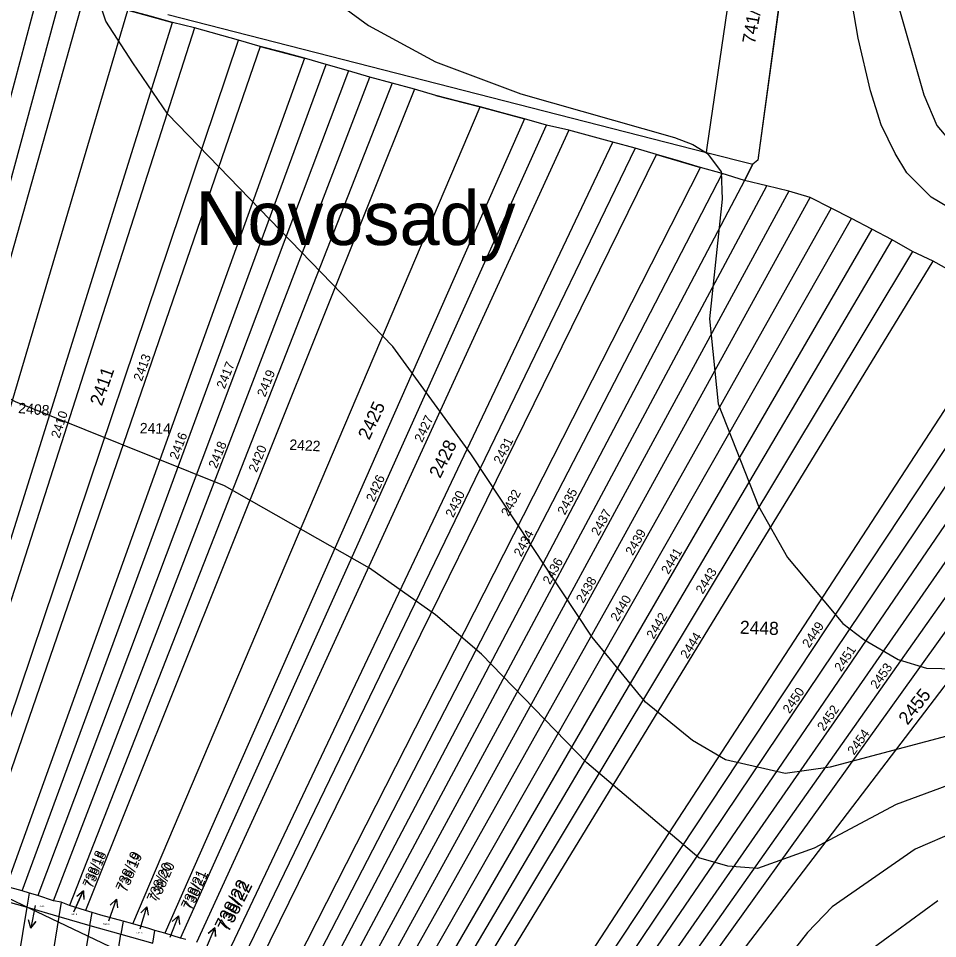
# Model space of a CAD drawing. Extents: x -555860 to -552701, y -1187050 to -1182291.
# Drawn here: x -554234.9 to -554115.3, y -1185513 to -1185393.3 of the extents above; entities that cross this region are included whole.
import ezdxf

# ---------------------------------------------------------------- set-up
doc = ezdxf.new("R2010")
doc.units = 0
for name, color, linetype in [('LEG_2b', 7, 'Continuous'), ('Level 16', 7, 'Continuous'), ('Level 32', 7, 'Continuous'), ('Level 40', 7, 'Continuous'), ('Level 41', 7, 'Continuous'), ('navrh_BV', 7, 'Continuous'), ('Parcelní čísla', 7, 'Continuous'), ('stav_BV', 7, 'Continuous')]:
    doc.layers.add(name, color=color, linetype=linetype)

msp = doc.modelspace()

# ---------------------------------------------------------------- linework, layer by layer
at = {"layer": 'Level 16'}
for p, q in [((-554227.63, -1185509.57), (-554226.39, -1185506.84)), ((-554226.39, -1185506.84), (-554227.26, -1185507.54)), ((-554226.39, -1185506.84), (-554226.35, -1185507.96)), ((-554223.11, -1185510.72), (-554222.09, -1185507.9)), ((-554222.09, -1185507.9), (-554222.9, -1185508.67)), ((-554222.09, -1185507.9), (-554221.96, -1185509.01)), ((-554232.68, -1185508.73), (-554233.24, -1185511.68)), ((-554219.03, -1185511.76), (-554218.17, -1185508.88)), ((-554218.17, -1185508.88), (-554218.94, -1185509.7)), ((-554218.17, -1185508.88), (-554217.98, -1185509.98)), ((-554215.1, -1185512.86), (-554214.01, -1185510.06)), ((-554214.01, -1185510.06), (-554214.84, -1185510.81)), ((-554214.01, -1185510.06), (-554213.91, -1185511.18)), ((-554233.24, -1185511.68), (-554233.55, -1185510.6)), ((-554233.24, -1185511.68), (-554232.56, -1185510.79)), ((-554210.48, -1185514.4), (-554209.29, -1185511.65)), ((-554209.29, -1185511.65), (-554210.14, -1185512.36)), ((-554209.29, -1185511.65), (-554209.23, -1185512.76))]:
    msp.add_line(p, q, dxfattribs=at)
at = {"layer": 'Level 32'}
for points in [[(-554197.65, -1185398.48), (-554200.52, -1185397.7), (-554203.39, -1185396.92), (-554206.24, -1185396.12), (-554211.96, -1185394.51), (-554214.79, -1185393.8), (-554217.7, -1185393), (-554220.62, -1185392.2), (-554223.52, -1185391.45), (-554226.4, -1185390.71), (-554228.22, -1185390.17), (-554227.43, -1185387.45), (-554225.01, -1185379.12), (-554223.04, -1185370.47), (-554257.37, -1185356.67), (-554317.99, -1185332.29)], [(-554133.37, -1185372.6), (-554138.66, -1185411.73), (-554139.35, -1185412.26), (-554140.43, -1185414.36), (-554143.3, -1185413.46), (-554146.12, -1185412.68), (-554148.99, -1185411.84), (-554151.85, -1185410.99), (-554154.64, -1185410.18), (-554157.54, -1185409.41), (-554163.28, -1185407.81), (-554166.17, -1185407.19), (-554169.02, -1185406.37), (-554171.92, -1185405.59), (-554174.8, -1185404.81), (-554177.68, -1185404.06), (-554180.56, -1185403.31), (-554183.34, -1185402.51), (-554186.22, -1185401.71), (-554189.13, -1185400.95), (-554191.94, -1185400.12), (-554194.84, -1185399.3), (-554197.65, -1185398.48)]]:
    msp.add_lwpolyline(points, dxfattribs=at)
at = {"layer": 'Level 40'}
msp.add_lwpolyline([(-554109.05, -1185491.29), (-554120.7, -1185495.59), (-554131.37, -1185501.27), (-554138.72, -1185503.91), (-554142.6, -1185503.63), (-554146.35, -1185502.52), (-554160.91, -1185490.18), (-554174.63, -1185476.04), (-554180.59, -1185470.91), (-554189.19, -1185464.81), (-554208.05, -1185454.13), (-554235.23, -1185443.18), (-554243.96, -1185438.46), (-554251.31, -1185432.78), (-554258.38, -1185423.49), (-554262.68, -1185414.06), (-554264.35, -1185405.91), (-554264.62, -1185399.92), (-554264.2, -1185395.2)], dxfattribs=at)
at = {"layer": 'Level 41'}
for points in [[(-554225.82, -1185363.16), (-554221.08, -1185354.99), (-554217.34, -1185351.53), (-554214.45, -1185349.48), (-554210.68, -1185348.2), (-554211.07, -1185348.54), (-554205.38, -1185350.4), (-554198.34, -1185347.09), (-554188.36, -1185348.48), (-554176.71, -1185351.8), (-554146.76, -1185358.88), (-554140.2, -1185361.53), (-554136.5, -1185363.73), (-554131.88, -1185367.96), (-554128.6, -1185371.35), (-554126.27, -1185374.4), (-554124.3, -1185378.01), (-554117.09, -1185403.24), (-554115.38, -1185407.23), (-554113.48, -1185409.48)], [(-554110.71, -1185419.75), (-554116.12, -1185416.55), (-554119.31, -1185413.37), (-554120.83, -1185410.86), (-554122.64, -1185407.13), (-554124.02, -1185402.69), (-554125.61, -1185395.85), (-554127.49, -1185384.94), (-554130.4, -1185376.35), (-554132.62, -1185373.57), (-554138.03, -1185370.24), (-554143.16, -1185367.89), (-554162.57, -1185361.93), (-554187.53, -1185356.66), (-554197.23, -1185355.96), (-554201.12, -1185356.66), (-554204.72, -1185359.01), (-554207.08, -1185363.03), (-554207.77, -1185365.25), (-554207.85, -1185369.28), (-554207.36, -1185373.16)], [(-554088.67, -1185479.92), (-554129.29, -1185490.74), (-554135.11, -1185491.57), (-554142.88, -1185489.77), (-554147.18, -1185487.27), (-554153.28, -1185482.28), (-554160.21, -1185473.82), (-554176.02, -1185449.97), (-554186.14, -1185435.97), (-554215.4, -1185405.74), (-554219.97, -1185399.08), (-554223.46, -1185393.64), (-554225.45, -1185387.81), (-554226.31, -1185383.42), (-554226.86, -1185374.54), (-554227.8, -1185368.61), (-554225.82, -1185363.16)], [(-554207.36, -1185373.16), (-554205.38, -1185377.53), (-554203.47, -1185380.51), (-554198.62, -1185386.33), (-554193.82, -1185390.9), (-554189.33, -1185394.23), (-554180.59, -1185398.95), (-554169.5, -1185403.11), (-554149.54, -1185408.79), (-554147.13, -1185409.71), (-554145.24, -1185410.87), (-554143.44, -1185413.23), (-554143.3, -1185416.83), (-554144.96, -1185432.36), (-554143.85, -1185443.46), (-554138.58, -1185456.77), (-554134.84, -1185463.42), (-554127.63, -1185472.02), (-554124.9, -1185474.13), (-554120.42, -1185476.73), (-554116.73, -1185477.84), (-554110.71, -1185477.98)], [(-554107.38, -1185496.7), (-554118.2, -1185501.41), (-554129.02, -1185508.9), (-554132.2, -1185512.23), (-554141.77, -1185524.43), (-554148.98, -1185530.81), (-554160.63, -1185537.19), (-554170.61, -1185536.63), (-554177.82, -1185535.11), (-554200.84, -1185525.26), (-554216.37, -1185517.22), (-554242.85, -1185504.6)], [(-554144.11, -1185542.68), (-554140.38, -1185533.86), (-554131.79, -1185521.38), (-554124.16, -1185514.59), (-554115.29, -1185508.07)]]:
    msp.add_lwpolyline(points, dxfattribs=at)
at = {"layer": 'navrh_BV'}
for p, q in [((-554145.26, -1185410.09), (-554139.62, -1185371.24)), ((-554133.37, -1185372.6), (-554138.66, -1185411.73)), ((-554261.23, -1185499.06), (-554232.05, -1185389.12)), ((-554229.22, -1185389.88), (-554259.09, -1185499.53)), ((-554257.14, -1185500.2), (-554226.4, -1185390.71)), ((-554252.91, -1185501.41), (-554220.62, -1185392.2)), ((-554220.62, -1185392.2), (-554214.79, -1185393.8)), ((-554215.41, -1185392.77), (-554145.35, -1185410.72)), ((-554248.85, -1185502.56), (-554214.79, -1185393.8)), ((-554211.96, -1185394.51), (-554214.79, -1185393.8)), ((-554211.96, -1185394.51), (-554246.79, -1185503.18)), ((-554206.24, -1185396.12), (-554211.96, -1185394.51)), ((-554242.67, -1185504.38), (-554206.24, -1185396.12)), ((-554203.39, -1185396.92), (-554206.24, -1185396.12)), ((-554203.39, -1185396.92), (-554240.61, -1185504.98)), ((-554203.39, -1185396.92), (-554197.65, -1185398.48)), ((-554197.65, -1185398.48), (-554236.44, -1185506.24)), ((-554194.84, -1185399.3), (-554197.65, -1185398.48)), ((-554234.36, -1185506.81), (-554194.84, -1185399.3)), ((-554191.94, -1185400.12), (-554232.32, -1185507.43)), ((-554191.94, -1185400.12), (-554194.84, -1185399.3)), ((-554189.13, -1185400.95), (-554191.94, -1185400.12)), ((-554230.28, -1185508.1), (-554189.13, -1185400.95)), ((-554186.22, -1185401.71), (-554189.13, -1185400.95)), ((-554186.22, -1185401.71), (-554228.2, -1185508.73)), ((-554183.34, -1185402.51), (-554226.13, -1185509.36)), ((-554183.34, -1185402.51), (-554186.22, -1185401.71)), ((-554180.56, -1185403.31), (-554183.34, -1185402.51)), ((-554180.56, -1185403.31), (-554174.8, -1185404.81)), ((-554219.97, -1185511.13), (-554174.8, -1185404.81)), ((-554174.8, -1185404.81), (-554169.02, -1185406.37)), ((-554169.02, -1185406.37), (-554215.81, -1185512.32)), ((-554213.77, -1185512.98), (-554166.17, -1185407.19)), ((-554166.17, -1185407.19), (-554169.02, -1185406.37)), ((-554163.28, -1185407.81), (-554166.17, -1185407.19)), ((-554163.28, -1185407.81), (-554211.68, -1185513.54)), ((-554157.54, -1185409.41), (-554163.28, -1185407.81)), ((-554207.51, -1185514.78), (-554157.54, -1185409.41)), ((-554154.64, -1185410.18), (-554157.54, -1185409.41)), ((-554154.64, -1185410.18), (-554205.48, -1185515.31)), ((-554151.85, -1185410.99), (-554154.64, -1185410.18)), ((-554145.35, -1185410.72), (-554145.26, -1185410.09)), ((-554145.35, -1185410.72), (-554139.35, -1185412.26)), ((-554203.4, -1185515.94), (-554151.85, -1185410.99)), ((-554151.85, -1185410.99), (-554146.12, -1185412.68)), ((-554138.66, -1185411.73), (-554139.35, -1185412.26)), ((-554199.27, -1185517.18), (-554146.12, -1185412.68)), ((-554143.3, -1185413.46), (-554146.12, -1185412.68)), ((-554140.43, -1185414.36), (-554139.35, -1185412.26)), ((-554143.3, -1185413.46), (-554197.18, -1185517.76)), ((-554140.43, -1185414.36), (-554195.12, -1185518.42)), ((-554140.43, -1185414.36), (-554143.3, -1185413.46)), ((-554137.51, -1185415.07), (-554140.43, -1185414.36)), ((-554193.13, -1185519.22), (-554137.51, -1185415.07)), ((-554134.63, -1185415.78), (-554137.51, -1185415.07)), ((-554134.63, -1185415.78), (-554191.24, -1185520.1)), ((-554189.22, -1185520.88), (-554131.86, -1185416.61)), ((-554131.86, -1185416.61), (-554134.63, -1185415.78)), ((-554129.16, -1185417.97), (-554131.86, -1185416.61)), ((-554129.16, -1185417.97), (-554187.31, -1185521.74)), ((-554126.51, -1185419.33), (-554129.16, -1185417.97)), ((-554185.34, -1185522.61), (-554126.51, -1185419.33)), ((-554123.86, -1185420.72), (-554126.51, -1185419.33)), ((-554123.86, -1185420.72), (-554183.4, -1185523.44)), ((-554121.2, -1185422.09), (-554123.86, -1185420.72)), ((-554181.43, -1185524.26), (-554121.2, -1185422.09)), ((-554118.58, -1185423.63), (-554121.2, -1185422.09)), ((-554118.58, -1185423.63), (-554179.54, -1185525.12)), ((-554115.87, -1185424.86), (-554118.58, -1185423.63)), ((-554177.58, -1185525.99), (-554115.87, -1185424.86)), ((-554113.33, -1185426.32), (-554115.87, -1185424.86)), ((-554169.73, -1185529.26), (-554105.33, -1185430.33)), ((-554102.72, -1185431.7), (-554167.81, -1185530.09)), ((-554165.79, -1185530.93), (-554100.13, -1185433.15)), ((-554097.46, -1185434.4), (-554163.85, -1185531.71)), ((-554160.8, -1185531.03), (-554094.78, -1185435.91)), ((-554092.21, -1185437.3), (-554157.75, -1185530.22)), ((-554154.73, -1185529.5), (-554089.57, -1185438.64)), ((-554112.25, -1185477.32), (-554151.37, -1185528.59)), ((-554234.36, -1185506.81), (-554236.44, -1185506.24)), ((-554237.82, -1185507.78), (-554233.72, -1185508.96)), ((-554233.42, -1185507.12), (-554234.36, -1185506.81)), ((-554233.72, -1185508.96), (-554233.42, -1185507.12)), ((-554232.32, -1185507.43), (-554233.42, -1185507.12)), ((-554230.28, -1185508.1), (-554232.32, -1185507.43)), ((-554237.04, -1185529.38), (-554233.72, -1185508.96)), ((-554233.72, -1185508.96), (-554229.6, -1185510.14)), ((-554229.3, -1185508.3), (-554230.28, -1185508.1)), ((-554229.3, -1185508.3), (-554229.6, -1185510.14)), ((-554228.2, -1185508.73), (-554229.3, -1185508.3)), ((-554226.13, -1185509.36), (-554228.2, -1185508.73)), ((-554229.6, -1185510.14), (-554232.96, -1185530.6)), ((-554229.6, -1185510.14), (-554225.55, -1185511.31)), ((-554225.27, -1185509.62), (-554226.13, -1185509.36)), ((-554225.55, -1185511.31), (-554225.27, -1185509.62)), ((-554224.12, -1185509.97), (-554225.27, -1185509.62)), ((-554221.24, -1185510.77), (-554224.12, -1185509.97)), ((-554225.55, -1185511.31), (-554233.61, -1185560.27)), ((-554225.55, -1185511.31), (-554221.51, -1185512.46)), ((-554221.24, -1185510.77), (-554221.51, -1185512.46)), ((-554219.97, -1185511.13), (-554221.24, -1185510.77)), ((-554217.89, -1185511.73), (-554219.97, -1185511.13)), ((-554229.33, -1185560.61), (-554221.51, -1185512.46)), ((-554221.51, -1185512.46), (-554217.38, -1185513.65)), ((-554217.11, -1185511.96), (-554217.89, -1185511.73)), ((-554217.38, -1185513.65), (-554217.11, -1185511.96)), ((-554215.81, -1185512.32), (-554217.11, -1185511.96)), ((-554213.77, -1185512.98), (-554215.81, -1185512.32)), ((-554213.06, -1185513.16), (-554213.77, -1185512.98))]:
    msp.add_line(p, q, dxfattribs=at)
at = {"layer": 'stav_BV'}
for p, q in [((-554227.63, -1185509.57), (-554226.41, -1185506.83)), ((-554226.41, -1185506.83), (-554227.27, -1185507.54)), ((-554226.41, -1185506.83), (-554226.36, -1185507.95)), ((-554223.11, -1185510.72), (-554222.08, -1185507.9)), ((-554222.08, -1185507.9), (-554222.9, -1185508.67)), ((-554222.08, -1185507.9), (-554221.96, -1185509.01)), ((-554232.68, -1185508.73), (-554233.25, -1185511.68)), ((-554219.03, -1185511.76), (-554218.15, -1185508.89)), ((-554218.15, -1185508.89), (-554218.92, -1185509.7)), ((-554218.15, -1185508.89), (-554217.97, -1185509.99)), ((-554215.1, -1185512.86), (-554214.03, -1185510.06)), ((-554214.03, -1185510.06), (-554214.85, -1185510.81)), ((-554214.03, -1185510.06), (-554213.92, -1185511.17)), ((-554233.25, -1185511.68), (-554233.55, -1185510.6)), ((-554233.25, -1185511.68), (-554232.57, -1185510.79)), ((-554210.48, -1185514.4), (-554209.31, -1185511.64)), ((-554209.31, -1185511.64), (-554210.16, -1185512.36)), ((-554209.31, -1185511.64), (-554209.24, -1185512.76))]:
    msp.add_line(p, q, dxfattribs=at)

# ---------------------------------------------------------------- texts
at = {"layer": 'LEG_2b'}
for s, height, rotation, p in [('741/37', 1.7, 80, (-554139.06, -1185396.69)), ('2413', 1.2, 70, (-554218.81, -1185440.59)), ('2417', 1.2, 68, (-554208.03, -1185441.58)), ('2411', 1.7, 71, (-554224, -1185443.81)), ('2419', 1.2, 68, (-554202.76, -1185442.64)), ('2425', 1.7, 65, (-554189.23, -1185448.25)), ('2408', 1.36, 355, (-554234.91, -1185444.64)), ('2410', 1.2, 72, (-554229.51, -1185448)), ('2427', 1.2, 65, (-554182.34, -1185448.54)), ('2414', 1.36, 359, (-554219.07, -1185447.28)), ('2416', 1.2, 69, (-554214.13, -1185450.78)), ('2431', 1.2, 63, (-554172.06, -1185451.38)), ('2418', 1.2, 68, (-554209.07, -1185451.94)), ('2420', 1.2, 68, (-554203.86, -1185452.44)), ('2422', 1.36, 357, (-554199.64, -1185449.42)), ('2428', 1.7, 64, (-554179.99, -1185453.23)), ('2426', 1.2, 66, (-554188.6, -1185456.29)), ('2430', 1.2, 64, (-554178.3, -1185458.33)), ('2432', 1.2, 63, (-554171.08, -1185458.17)), ('2435', 1.2, 62, (-554163.77, -1185457.99)), ('2437', 1.2, 61, (-554159.39, -1185460.7)), ('2434', 1.2, 62, (-554169.45, -1185463.43)), ('2439', 1.2, 60, (-554154.95, -1185463.27)), ('2441', 1.2, 59, (-554150.31, -1185465.72)), ('2436', 1.2, 61, (-554165.7, -1185467.04)), ('2443', 1.2, 58, (-554145.84, -1185468.29)), ('2438', 1.2, 60, (-554161.38, -1185469.48)), ('2440', 1.2, 59, (-554156.91, -1185471.86)), ('2442', 1.2, 59, (-554152.23, -1185474.14)), ('2448', 1.7, 358, (-554141.04, -1185473.36)), ('2449', 1.2, 56, (-554132.01, -1185475.29)), ('2444', 1.2, 58, (-554147.84, -1185476.7)), ('2451', 1.2, 56, (-554127.84, -1185478.37)), ('2453', 1.2, 55, (-554123.17, -1185480.64)), ('2450', 1.2, 56, (-554134.55, -1185483.84)), ('2455', 1.7, 52, (-554119.2, -1185485.33)), ('2452', 1.2, 55, (-554130.08, -1185486.11)), ('2454', 1.2, 54, (-554126.17, -1185489.23)), ('738/18', 1.2, 68, (-554225.2, -1185506.58)), ('738/19', 1.3, 67, (-554220.79, -1185507.12)), ('738/20', 1.3, 66, (-554216.63, -1185508.29)), ('738/21', 1.3, 66, (-554212.28, -1185509.44)), ('738/22', 1.7, 63, (-554207.52, -1185512.3))]:
    msp.add_text(s, height=height, rotation=rotation, dxfattribs=at).set_placement(p)
for s, p in [('738/17', (-554232.2, -1185508.93)), ('738/18', (-554228.06, -1185509.97)), ('738/19', (-554223.86, -1185511.26)), ('738/20', (-554219.56, -1185512.36))]:
    msp.add_text(s, height=0.2, dxfattribs=at).set_placement(p)
at = {"layer": 'Level 16'}
for s, height, rotation, p in [('738/18', 1.2, 68.4, (-554225.45, -1185506.44)), ('738/19', 1.3, 66.6, (-554221.08, -1185506.93)), ('738/20', 1.3, 65.7, (-554217.04, -1185508.38)), ('738/21', 1.3, 65.7, (-554212.59, -1185509.3)), ('738/22', 1.7, 63, (-554207.9, -1185512.11))]:
    msp.add_text(s, height=height, rotation=rotation, dxfattribs=at).set_placement(p)
at = {"layer": 'Parcelní čísla'}
msp.add_text('Novosady', height=7, dxfattribs=at).set_placement((-554211.82, -1185422.78))

doc.saveas('drawing.dxf')
